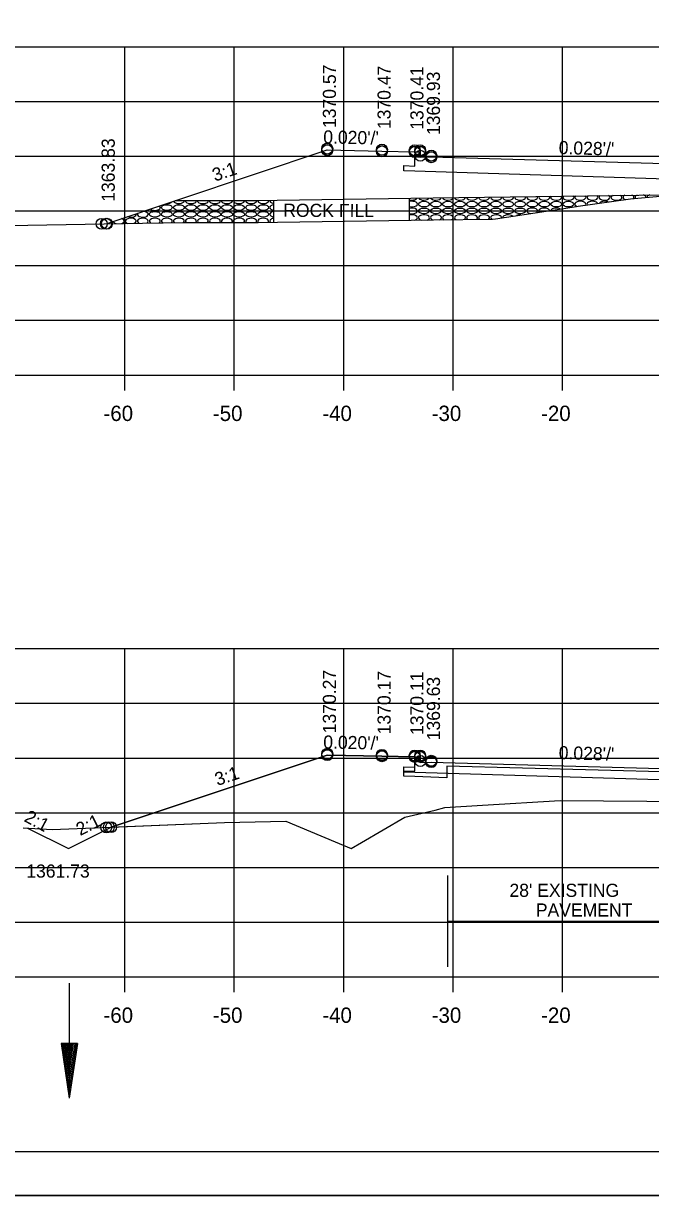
# Model space of a CAD drawing. Extents: x 1374311 to 1383814, y 384102 to 406278.
# Drawn here: x 1381559.4 to 1381616.7, y 392218.1 to 392325.2 of the extents above; entities that cross this region are included whole.
import ezdxf

# ---------------------------------------------------------------- set-up
doc = ezdxf.new("R2010")
doc.units = 0
for name, color, linetype in [('R_Axis', 7, 'Continuous'), ('R_Axis Annot', 7, 'Continuous'), ('R_Border', 7, 'Continuous'), ('R_Draft', 7, 'Continuous'), ('R_Exist Surface', 7, 'Continuous'), ('R_Fin Surface', 7, 'Continuous'), ('R_Grid', 7, 'Continuous'), ('R_No Plot', 7, 'Continuous'), ('R_Water', 7, 'Continuous'), ('R_Xsect Elev', 7, 'Continuous'), ('R_Xsect Slope', 7, 'Continuous')]:
    doc.layers.add(name, color=color, linetype=linetype)

msp = doc.modelspace()

# ---------------------------------------------------------------- linework, layer by layer
at = {"layer": 'R_Axis'}
for p, q in [((1381488.66, 392293.09), (1381768.66, 392293.09)), ((1381568.66, 392291.69), (1381568.66, 392293.09)), ((1381578.66, 392291.69), (1381578.66, 392293.09)), ((1381588.66, 392291.69), (1381588.66, 392293.09)), ((1381598.66, 392291.69), (1381598.66, 392293.09)), ((1381608.66, 392291.69), (1381608.66, 392293.09)), ((1381488.66, 392238.09), (1381768.66, 392238.09)), ((1381568.66, 392236.69), (1381568.66, 392238.09)), ((1381578.66, 392236.69), (1381578.66, 392238.09)), ((1381588.66, 392236.69), (1381588.66, 392238.09)), ((1381598.66, 392236.69), (1381598.66, 392238.09)), ((1381608.66, 392236.69), (1381608.66, 392238.09))]:
    msp.add_line(p, q, dxfattribs=at)
at = {"layer": 'R_Border'}
msp.add_line((1381786.84, 392222.09), (1381470.66, 392222.09), dxfattribs=at)
at = {"layer": 'R_Draft'}
for p, q in [((1381562.82, 392232), (1381563.57, 392227)), ((1381564.32, 392232), (1381562.82, 392232)), ((1381562.95, 392232), (1381563.57, 392227.84)), ((1381563.07, 392232), (1381563.57, 392228.7)), ((1381563.2, 392232), (1381563.57, 392229.53)), ((1381563.33, 392232), (1381563.57, 392230.38)), ((1381563.45, 392232), (1381563.57, 392231.21)), ((1381564.32, 392232), (1381563.57, 392227)), ((1381563.81, 392232), (1381563.57, 392230.38)), ((1381564.07, 392232), (1381563.57, 392228.7)), ((1381564.2, 392232), (1381563.57, 392227.84)), ((1381563.94, 392232), (1381563.57, 392229.53)), ((1381563.69, 392232), (1381563.57, 392231.21))]:
    msp.add_line(p, q, dxfattribs=at)
at = {"layer": 'R_Exist Surface'}
for points in [[(1381529.14, 392306.65), (1381559.78, 392306.79), (1381570.26, 392306.98), (1381574.03, 392307.03), (1381580.85, 392307.04), (1381582.61, 392307.07), (1381596.86, 392307.27), (1381602.27, 392307.35), (1381602.54, 392307.38), (1381608.77, 392308.32), (1381610.09, 392308.51), (1381614.86, 392309.18), (1381617.93, 392309.48)], [(1381559.35, 392251.7), (1381562.01, 392251.56), (1381563.53, 392251.62), (1381566.57, 392251.73), (1381577.76, 392252.2), (1381583.38, 392252.32), (1381587.88, 392250.44), (1381589.33, 392249.82), (1381590.28, 392250.37), (1381594.25, 392252.7), (1381597.03, 392253.34), (1381597.9, 392253.57), (1381601.36, 392253.79), (1381608.44, 392254.21), (1381624.29, 392254.1)]]:
    msp.add_lwpolyline(points, dxfattribs=at)
at = {"layer": 'R_Fin Surface'}
for p, q in [((1381594.64, 392309.24), (1381594.64, 392307.24)), ((1381582.25, 392309.06), (1381582.25, 392307.07))]:
    msp.add_line(p, q, dxfattribs=at)
for points in [[(1381566.93, 392306.92), (1381587.15, 392313.66), (1381592.15, 392313.56), (1381595.15, 392313.5), (1381595.65, 392313.5), (1381595.66, 392313), (1381596.66, 392313.02), (1381628.66, 392312.12), (1381660.66, 392311.23), (1381661.66, 392311.21), (1381661.67, 392311.71), (1381662.17, 392311.71), (1381665.17, 392311.77), (1381670.17, 392311.87), (1381671.89, 392311.29)], [(1381662.17, 392311.35), (1381662.18, 392310.18), (1381663.18, 392310.16), (1381663.17, 392309.66), (1381662.17, 392309.69), (1381647.27, 392310.14), (1381647.27, 392311.27), (1381628.66, 392311.79), (1381619.15, 392312.05), (1381619.15, 392310.97), (1381595.15, 392311.71), (1381594.15, 392311.74), (1381594.16, 392312.24), (1381595.16, 392312.19), (1381595.15, 392313.27)], [(1381573.25, 392309.03), (1381580.83, 392309.04), (1381582.58, 392309.07), (1381596.83, 392309.27), (1381620.34, 392309.6)], [(1381559.76, 392251.68), (1381563.49, 392249.82), (1381567.39, 392251.77), (1381587.15, 392258.35), (1381592.15, 392258.25), (1381595.15, 392258.19), (1381595.65, 392258.19), (1381595.66, 392257.69), (1381596.66, 392257.71), (1381628.66, 392256.82), (1381660.66, 392255.92), (1381661.66, 392255.9), (1381661.67, 392256.4), (1381662.17, 392256.4), (1381665.17, 392256.46), (1381670.17, 392256.56), (1381674.36, 392255.17)], [(1381662.17, 392256.04), (1381662.18, 392254.88), (1381663.18, 392254.86), (1381663.17, 392254.36), (1381662.17, 392254.39), (1381628.66, 392255.4), (1381625.73, 392255.42), (1381625.74, 392256.6), (1381598.1, 392257.34), (1381598.1, 392256.28), (1381595.15, 392256.4), (1381594.15, 392256.43), (1381594.16, 392256.93), (1381595.16, 392256.89), (1381595.15, 392257.96)]]:
    msp.add_lwpolyline(points, dxfattribs=at)
for centre, start_param, end_param in [((1381594.89, 392309.33), 4.196923, 5.970743), ((1381595.99, 392309.33), 3.445697, 6.032753), ((1381597.09, 392309.33), 3.384455, 6.09498), ((1381598.19, 392309.33), 3.323265, 6.156369), ((1381599.29, 392309.33), 3.262458, 6.217177), ((1381600.39, 392309.33), 3.201995, 6.277639), ((1381601.49, 392309.33), 3.141653, 6.333517), ((1381601.49, 392309.33), 0.050331, 0.054796), ((1381602.59, 392309.33), 3.081211, 6.29307), ((1381602.59, 392309.33), 0.009885, 0.115238), ((1381603.69, 392309.33), 3.020445, 6.334927), ((1381603.69, 392309.33), 0.051742, 0.176004), ((1381604.79, 392309.33), 2.959121, 6.376841), ((1381604.79, 392309.33), 0.093656, 0.237328), ((1381605.89, 392309.33), 2.896983, 6.418888), ((1381605.89, 392309.33), 0.135703, 0.299466), ((1381606.99, 392309.33), 2.833747, 6.461143), ((1381606.99, 392309.33), 0.177957, 0.362702), ((1381608.09, 392309.33), 2.769084, 6.503686), ((1381608.09, 392309.33), 0.220501, 0.427365), ((1381609.19, 392309.33), 2.7026, 6.546602), ((1381609.19, 392309.33), 0.263417, 0.493849), ((1381610.29, 392309.33), 2.633807, 6.589983), ((1381610.29, 392309.33), 0.306798, 0.562642), ((1381611.39, 392309.33), 2.56208, 6.633929), ((1381611.39, 392309.33), 0.350744, 0.63437), ((1381612.49, 392309.33), 2.486578, 6.678551), ((1381612.49, 392309.33), 0.395366, 0.709871), ((1381613.59, 392309.33), 2.406118, 6.723975), ((1381613.59, 392309.33), 0.440789, 0.790332), ((1381614.69, 392309.33), 2.318907, 4.09541), ((1381614.69, 392309.33), 0.074374, 0.877542), ((1381614.69, 392309.33), 5.80053, 6.357559), ((1381615.79, 392309.33), 2.221984, 3.543165), ((1381615.79, 392309.33), 0.19577, 0.974465), ((1381615.79, 392309.33), 6.249587, 6.478955), ((1381616.89, 392309.33), 2.109705, 3.137873), ((1381571.39, 392308.4), 3.692004, 6.876553), ((1381572.49, 392309.02), 4.631255, 5.937302), ((1381573.59, 392309.02), 3.305891, 6.319999), ((1381574.69, 392309.02), 3.104215, 6.326161), ((1381575.79, 392309.02), 3.098052, 6.332324), ((1381576.89, 392309.02), 3.091887, 6.338489), ((1381577.99, 392309.02), 3.085719, 6.344657), ((1381579.09, 392309.02), 3.07955, 6.350826), ((1381580.2, 392309.02), 3.073378, 6.347542), ((1381580.2, 392309.02), 0.064356, 0.073813), ((1381581.3, 392309.02), 3.067203, 6.363173), ((1381581.3, 392309.02), 0.079987, 0.147298), ((1381582.4, 392309.02), 2.985811, 4.415845), ((1381582.4, 392308.4), 1.867341, 4.415845), ((1381594.89, 392308.71), 4.196923, 8.369447), ((1381594.89, 392308.09), 0.532644, 2.086262), ((1381594.89, 392308.09), 4.196923, 6.815829), ((1381605.89, 392308.09), 1.206396, 4.296981), ((1381605.89, 392308.09), 5.694989, 7.489581), ((1381606.99, 392308.09), 0.133108, 3.575678), ((1381608.09, 392308.09), 0.767955, 2.94083), ((1381610.29, 392308.71), 0.301767, 4.120346), ((1381610.29, 392308.71), 5.83795, 6.584952), ((1381611.39, 392308.71), 0.193597, 3.481795), ((1381612.49, 392308.71), 0.798574, 2.876819), ((1381568.09, 392307.16), 3.232915, 4.206875), ((1381568.09, 392307.16), 5.287031, 7.335642), ((1381569.19, 392307.16), 5.420448, 9.943993), ((1381569.19, 392307.78), 4.074734, 6.493823), ((1381570.29, 392307.16), 5.522651, 10.006629), ((1381570.29, 392307.78), 2.721332, 7.847225), ((1381571.39, 392307.16), 5.595069, 9.999289), ((1381572.49, 392307.16), 5.66321, 9.991984), ((1381573.59, 392307.16), 5.728024, 9.957214), ((1381574.69, 392307.16), 0.716463, 3.694289), ((1381574.69, 392307.16), 5.736087, 6.999648), ((1381575.79, 392307.16), 5.743294, 9.790895), ((1381576.89, 392307.16), 5.750469, 9.711495), ((1381576.89, 392307.16), 3.42831, 3.679907), ((1381577.99, 392307.16), 5.757614, 9.633691), ((1381577.99, 392307.16), 3.350506, 3.672762), ((1381579.09, 392307.16), 5.764729, 9.556942), ((1381579.09, 392307.16), 3.273757, 3.665647), ((1381580.2, 392307.16), 0.013139, 3.65856), ((1381580.2, 392307.16), 5.771816, 6.296324), ((1381581.3, 392307.16), 0.08919, 3.650805), ((1381581.3, 392307.16), 5.849143, 6.372375), ((1381582.4, 392307.16), 1.867341, 3.559976), ((1381582.4, 392307.78), 1.867341, 4.415845), ((1381594.89, 392307.47), 5.198903, 8.369447), ((1381594.89, 392307.47), 4.196923, 4.279867), ((1381595.99, 392307.47), 5.318614, 10.045704), ((1381595.99, 392307.47), 3.762518, 4.160155), ((1381597.09, 392307.47), 0.163296, 4.059274), ((1381597.09, 392307.47), 5.420263, 6.446482), ((1381598.19, 392307.47), 0.575718, 3.968452), ((1381598.19, 392307.47), 5.511182, 6.858904), ((1381599.29, 392307.47), 1.085502, 3.885359), ((1381599.29, 392307.47), 5.594275, 7.368687), ((1381600.39, 392307.47), 5.671736, 10.091084), ((1381601.49, 392307.47), 5.744967, 10.017853), ((1381602.59, 392307.47), 0.154839, 3.6647), ((1381602.59, 392307.47), 6.239537, 6.438024), ((1381603.69, 392307.47), 0.582138, 3.126647), ((1381604.79, 392307.47), 1.426131, 2.282654), ((1381569.19, 392307.16), 3.660808, 4.073457), ((1381570.29, 392307.16), 3.723443, 3.95946), ((1381571.39, 392307.16), 3.716104, 3.877945), ((1381572.49, 392307.16), 3.708799, 3.809804), ((1381573.59, 392307.16), 3.674028, 3.74499), ((1381575.79, 392307.16), 3.50771, 3.687082)]:
    msp.add_ellipse(centre, major_axis=(0.5, 0), ratio=0.517889, start_param=start_param, end_param=end_param, dxfattribs=at)
for centre in [(1381572.49, 392308.4), (1381573.59, 392308.4), (1381574.69, 392308.4), (1381575.79, 392308.4), (1381576.89, 392308.4), (1381577.99, 392308.4), (1381579.09, 392308.4), (1381580.2, 392308.4), (1381581.3, 392308.4), (1381595.99, 392308.71), (1381595.99, 392308.09), (1381597.09, 392308.71), (1381597.09, 392308.09), (1381598.19, 392308.71), (1381598.19, 392308.09), (1381599.29, 392308.71), (1381599.29, 392308.09), (1381600.39, 392308.71), (1381600.39, 392308.09), (1381601.49, 392308.71), (1381601.49, 392308.09), (1381602.59, 392308.71), (1381602.59, 392308.09), (1381603.69, 392308.71), (1381603.69, 392308.09), (1381604.79, 392308.71), (1381604.79, 392308.09), (1381605.89, 392308.71), (1381606.99, 392308.71), (1381608.09, 392308.71), (1381609.19, 392308.71), (1381571.39, 392307.78), (1381572.49, 392307.78), (1381573.59, 392307.78), (1381574.69, 392307.78), (1381575.79, 392307.78), (1381576.89, 392307.78), (1381577.99, 392307.78), (1381579.09, 392307.78), (1381580.2, 392307.78), (1381581.3, 392307.78)]:
    msp.add_ellipse(centre, major_axis=(0.5, 0), ratio=0.517889, dxfattribs=at)
at = {"layer": 'R_Grid'}
for p, q in [((1381488.66, 392323.09), (1381768.66, 392323.09)), ((1381568.66, 392293.09), (1381568.66, 392323.09)), ((1381578.66, 392293.09), (1381578.66, 392323.09)), ((1381588.66, 392293.09), (1381588.66, 392323.09)), ((1381598.66, 392293.09), (1381598.66, 392323.09)), ((1381608.66, 392293.09), (1381608.66, 392323.09)), ((1381488.66, 392318.09), (1381768.66, 392318.09)), ((1381488.66, 392313.09), (1381768.66, 392313.09)), ((1381488.66, 392308.09), (1381768.66, 392308.09)), ((1381488.66, 392303.09), (1381768.66, 392303.09)), ((1381488.66, 392298.09), (1381768.66, 392298.09)), ((1381488.66, 392293.09), (1381768.66, 392293.09)), ((1381488.66, 392268.09), (1381768.66, 392268.09)), ((1381568.66, 392238.09), (1381568.66, 392268.09)), ((1381578.66, 392238.09), (1381578.66, 392268.09)), ((1381588.66, 392238.09), (1381588.66, 392268.09)), ((1381598.66, 392238.09), (1381598.66, 392268.09)), ((1381608.66, 392238.09), (1381608.66, 392268.09)), ((1381488.66, 392263.09), (1381768.66, 392263.09)), ((1381488.66, 392258.09), (1381768.66, 392258.09)), ((1381488.66, 392253.09), (1381768.66, 392253.09)), ((1381488.66, 392248.09), (1381768.66, 392248.09)), ((1381488.66, 392243.09), (1381768.66, 392243.09)), ((1381488.66, 392238.09), (1381768.66, 392238.09))]:
    msp.add_line(p, q, dxfattribs=at)
at = {"layer": 'R_No Plot'}
msp.add_line((1381458.26, 392218.11), (1381791.59, 392218.11), dxfattribs=at)
for points in [[(1381458.25, 392431.44), (1381791.59, 392431.44), (1381791.59, 392218.11), (1381458.25, 392218.11)], [(1381704.58, 392427.55), (1381704.58, 392417.67), (1381740.31, 392417.67), (1381740.31, 392414.75), (1381763.51, 392414.75), (1381763.51, 392391.53), (1381786.84, 392391.53), (1381786.84, 392222.09), (1381470.66, 392222.09), (1381470.66, 392427.55)]]:
    msp.add_lwpolyline(points, close=True, dxfattribs=at)
msp.add_lwpolyline([(1381628.66, 392255.76), (1381595.15, 392256.76), (1381594.15, 392256.79), (1381594.16, 392257.29), (1381595.16, 392257.25), (1381595.15, 392258.19), (1381595.15, 392258.19), (1381592.15, 392258.25), (1381587.15, 392258.35), (1381567.39, 392251.77), (1381577.76, 392252.2), (1381583.38, 392252.32), (1381587.88, 392250.44), (1381589.33, 392249.82), (1381590.28, 392250.37), (1381594.25, 392252.7), (1381597.03, 392253.34), (1381597.9, 392253.57), (1381601.36, 392253.79), (1381608.44, 392254.21), (1381624.29, 392254.1)], dxfattribs=at)
for centre in [(1381587.15, 392313.79), (1381587.15, 392313.66), (1381587.15, 392313.63), (1381592.15, 392313.69), (1381592.15, 392313.56), (1381592.15, 392313.53), (1381595.15, 392313.63), (1381595.15, 392313.5), (1381595.15, 392313.47), (1381595.65, 392313.63), (1381595.65, 392313.5), (1381595.65, 392313.47), (1381595.66, 392313.13), (1381596.66, 392313.15), (1381596.66, 392313.02), (1381596.66, 392312.99), (1381566.53, 392306.91), (1381566.53, 392306.91), (1381566.93, 392306.92), (1381566.93, 392306.92), (1381567.01, 392306.92), (1381567.01, 392306.92), (1381587.15, 392258.48), (1381587.15, 392258.43), (1381592.15, 392258.38), (1381587.15, 392258.35), (1381592.15, 392258.33), (1381592.15, 392258.25), (1381595.15, 392258.32), (1381595.15, 392258.27), (1381595.15, 392258.19), (1381595.65, 392258.32), (1381595.65, 392258.27), (1381595.65, 392258.19), (1381595.66, 392257.82), (1381596.66, 392257.84), (1381596.66, 392257.79), (1381596.66, 392257.71), (1381566.95, 392251.75), (1381566.95, 392251.75), (1381567.19, 392251.77), (1381567.19, 392251.77), (1381567.39, 392251.77), (1381567.39, 392251.77)]:
    msp.add_circle(centre, 0.5, dxfattribs=at)
at = {"layer": 'R_Water'}
for p, q in [((1381598.18, 392239.02), (1381598.18, 392247.34)), ((1381598.18, 392243.18), (1381626.18, 392243.18)), ((1381563.57, 392237.51), (1381563.57, 392227))]:
    msp.add_line(p, q, dxfattribs=at)

# ---------------------------------------------------------------- texts
at = {"layer": 'R_Axis Annot'}
for s, p in [('-60', (1381566.7, 392288.89)), ('-50', (1381576.7, 392288.89)), ('-40', (1381586.7, 392288.89)), ('-30', (1381596.7, 392288.89)), ('-20', (1381606.7, 392288.89)), ('-60', (1381566.7, 392233.89)), ('-50', (1381576.7, 392233.89)), ('-40', (1381586.7, 392233.89)), ('-30', (1381596.7, 392233.89)), ('-20', (1381606.7, 392233.89))]:
    msp.add_text(s, height=1.4, dxfattribs=at).set_placement(p)
at = {"layer": 'R_Fin Surface'}
msp.add_text('ROCK FILL', height=1.2, rotation=359.8099, dxfattribs=at).set_placement((1381583.13, 392307.55))
at = {"layer": 'R_Water'}
for s, p in [("28' EXISTING ", (1381603.81, 392245.4)), ('PAVEMENT', (1381606.22, 392243.6))]:
    msp.add_text(s, height=1.2, dxfattribs=at).set_placement(p)
at = {"layer": 'R_Xsect Elev'}
for s, p in [('1370.57', (1381587.95, 392315.66)), ('1370.47', (1381592.95, 392315.56)), ('1370.41', (1381595.95, 392315.5)), ('1369.93', (1381597.46, 392315.02)), ('1363.83', (1381567.73, 392308.92)), ('1370.27', (1381587.95, 392260.35)), ('1370.17', (1381592.95, 392260.25)), ('1370.11', (1381595.95, 392260.19)), ('1369.63', (1381597.46, 392259.71))]:
    msp.add_text(s, height=1.2, rotation=90, dxfattribs=at).set_placement(p)
msp.add_text('1361.73', height=1.2, dxfattribs=at).set_placement((1381559.64, 392247.16))
at = {"layer": 'R_Xsect Slope'}
for s, rotation, p in [("0.020'/'", 358.8542, (1381586.78, 392314.26)), ("0.028'/'", 358.3961, (1381608.3, 392313.29)), ('3:1', 18.4349, (1381576.88, 392310.76)), ("0.020'/'", 358.8542, (1381586.78, 392258.96)), ("0.028'/'", 358.3961, (1381608.3, 392257.99)), ('3:1', 18.4349, (1381577.11, 392255.53)), ('2:1', 331.7252, (1381559.36, 392252.35)), ('2:1', 26.8542, (1381564.57, 392250.95))]:
    msp.add_text(s, height=1.2, rotation=rotation, dxfattribs=at).set_placement(p)

doc.saveas('drawing.dxf')
